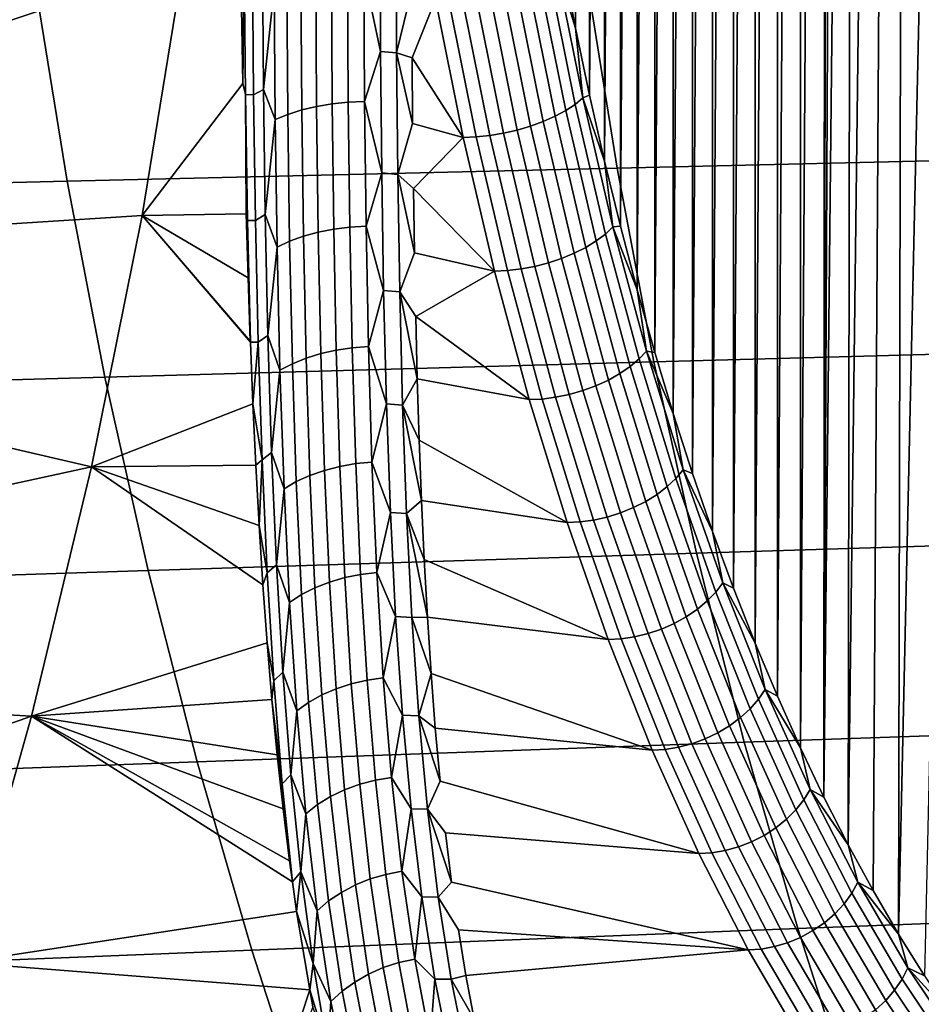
# Model space of a CAD drawing. Header units: metres. Extents: x -240 to 45, y -77 to 27.
# Tile 331 of 656: x -194.75 to -192, y -6.12 to -3.12. Entities that reach past the tile are written whole.
import ezdxf

# ---------------------------------------------------------------- set-up
doc = ezdxf.new("R2010")
doc.units = ezdxf.units.M
doc.layers.add('solid_102011X2', color=7, linetype='CONTINUOUS')

msp = doc.modelspace()

# ---------------------------------------------------------------- linework, layer by layer
at = {"layer": 'solid_102011X2'}
for points in [[(-192.37088, 5.337353, 275.734863), (-192.298874, 5.488204, 275.894196), (-192.370758, -5.337628, 275.735168)], [(-192.294632, -0.000008, 275.903595), (-192.298767, -5.488445, 275.89447), (-192.370758, -5.337628, 275.735168), (-192.298874, 5.488204, 275.894196)], [(-192.440857, 5.180866, 275.580017), (-192.37088, 5.337353, 275.734863), (-192.440735, -5.181175, 275.580322)], [(-192.37088, 5.337353, 275.734863), (-192.370758, -5.337628, 275.735168), (-192.440735, -5.181175, 275.580322)], [(-192.508774, 5.018864, 275.429749), (-192.440857, 5.180866, 275.580017), (-192.508636, -5.019208, 275.430054)], [(-192.440857, 5.180866, 275.580017), (-192.440735, -5.181175, 275.580322), (-192.508636, -5.019208, 275.430054)], [(-192.574524, 4.851521, 275.284241), (-192.508774, 5.018864, 275.429749), (-192.574371, -4.851901, 275.284546)], [(-192.508774, 5.018864, 275.429749), (-192.508636, -5.019208, 275.430054), (-192.574371, -4.851901, 275.284546)], [(-192.638016, 4.679095, 275.143738), (-192.574524, 4.851521, 275.284241), (-192.637863, -4.679513, 275.144073)], [(-192.574524, 4.851521, 275.284241), (-192.574371, -4.851901, 275.284546), (-192.637863, -4.679513, 275.144073)], [(-192.699188, 4.501746, 275.008362), (-192.638016, 4.679095, 275.143738), (-192.699036, -4.5022, 275.008698)], [(-192.638016, 4.679095, 275.143738), (-192.637863, -4.679513, 275.144073), (-192.699036, -4.5022, 275.008698)], [(-192.757919, 4.319841, 274.878418), (-192.699188, 4.501746, 275.008362), (-192.757767, -4.320332, 274.878754)], [(-192.699188, 4.501746, 275.008362), (-192.699036, -4.5022, 275.008698), (-192.757767, -4.320332, 274.878754)], [(-192.814163, 4.133481, 274.753937), (-192.757919, 4.319841, 274.878418), (-192.814011, -4.134007, 274.754272)], [(-192.757919, 4.319841, 274.878418), (-192.757767, -4.320332, 274.878754), (-192.814011, -4.134007, 274.754272)], [(-192.867828, 3.943122, 274.635162), (-192.814163, 4.133481, 274.753937), (-192.867676, -3.943683, 274.635498)], [(-192.814163, 4.133481, 274.753937), (-192.814011, -4.134007, 274.754272), (-192.867676, -3.943683, 274.635498)], [(-192.918884, 3.748831, 274.522186), (-192.867828, 3.943122, 274.635162), (-192.918747, -3.749424, 274.522522)], [(-192.867828, 3.943122, 274.635162), (-192.867676, -3.943683, 274.635498), (-192.918747, -3.749424, 274.522522)], [(-192.967239, 3.551112, 274.415192), (-192.918884, 3.748831, 274.522186), (-192.967087, -3.551737, 274.415527)], [(-192.918884, 3.748831, 274.522186), (-192.918747, -3.749424, 274.522522), (-192.967087, -3.551737, 274.415527)], [(-193.012863, 3.350034, 274.314209), (-192.967239, 3.551112, 274.415192), (-193.012726, -3.350688, 274.314545)], [(-192.967239, 3.551112, 274.415192), (-192.967087, -3.551737, 274.415527), (-193.012726, -3.350688, 274.314545)], [(-193.05571, 3.146098, 274.219421), (-193.012863, 3.350034, 274.314209), (-193.055573, -3.146778, 274.219727)], [(-193.012863, 3.350034, 274.314209), (-193.012726, -3.350688, 274.314545), (-193.055573, -3.146778, 274.219727)], [(-193.05571, 3.146098, 274.219421), (-193.055573, -3.146778, 274.219727), (-193.095596, -2.94012, 274.131134)], [(-192.294632, -0.000008, 275.903595), (-192.289841, -0.326325, 275.914215), (-192.298767, -5.488445, 275.89447)], [(-192.289841, -0.326325, 275.914215), (-192.275452, -0.65098, 275.946045), (-192.298767, -5.488445, 275.89447)], [(-192.275452, -0.65098, 275.946045), (-192.251572, -0.972317, 275.998901), (-192.298767, -5.488445, 275.89447)], [(-192.218307, -1.288698, 276.07251), (-192.224854, -5.633451, 276.058014), (-192.298767, -5.488445, 275.89447), (-192.251572, -0.972317, 275.998901)], [(-192.218307, -1.288698, 276.07251), (-192.175827, -1.598508, 276.166504), (-192.224854, -5.633451, 276.058014)], [(-192.124344, -1.900168, 276.280426), (-192.149048, -5.772599, 276.225769), (-192.224854, -5.633451, 276.058014), (-192.175827, -1.598508, 276.166504)], [(-192.064133, -2.192138, 276.413666), (-192.071457, -5.905685, 276.397461), (-192.149048, -5.772599, 276.225769), (-192.124344, -1.900168, 276.280426)], [(-192.064133, -2.192138, 276.413666), (-191.995499, -2.47293, 276.565552), (-192.071457, -5.905685, 276.397461)], [(-191.918777, -2.741112, 276.735321), (-191.992111, -6.032682, 276.573029), (-192.071457, -5.905685, 276.397461), (-191.995499, -2.47293, 276.565552)], [(-194.250214, -2.944226, 273.30246), (-195.345871, -3.313567, 270.590637), (-195.27536, -2.841726, 270.569916)], [(-193.700363, -2.977185, 274.029419), (-193.651077, -2.835685, 273.959717), (-193.649414, -3.216944, 274.144714)], [(-193.651077, -2.835685, 273.959717), (-193.602234, -2.840148, 273.950623), (-193.600479, -3.221458, 274.1362), (-193.649414, -3.216944, 274.144714)], [(-193.600479, -3.221458, 274.1362), (-193.602234, -2.840148, 273.950623), (-193.554855, -3.034069, 274.024109)], [(-194.375595, -3.71646, 273.350616), (-194.250214, -2.944226, 273.30246), (-194.075958, -2.911242, 273.731964), (-194.068893, -3.315226, 273.929504)], [(-194.065063, -2.955024, 273.775879), (-194.068893, -3.315226, 273.929504), (-194.075958, -2.911242, 273.731964)], [(-194.250214, -2.944226, 273.30246), (-194.375595, -3.71646, 273.350616), (-195.4272, -3.784038, 270.614532), (-195.345871, -3.313567, 270.590637)], [(-194.065063, -2.955024, 273.775879), (-194.061066, -3.34873, 273.964386), (-194.068893, -3.315226, 273.929504)], [(-194.036163, -3.349444, 274.01355), (-194.061066, -3.34873, 273.964386), (-194.065063, -2.955024, 273.775879), (-194.039841, -2.956018, 273.823517)], [(-194.006302, -3.333308, 274.050201), (-194.036163, -3.349444, 274.01355), (-194.039841, -2.956018, 273.823517), (-194.009583, -2.941899, 273.860657)], [(-193.974075, -3.024376, 273.937653), (-194.006302, -3.333308, 274.050201), (-194.009583, -2.941899, 273.860657)], [(-193.057159, -3.378464, 274.245758), (-193.139328, -2.970037, 274.063934), (-193.115311, -2.95285, 274.094971), (-193.0336, -3.358913, 274.275757)], [(-193.115311, -2.95285, 274.094971), (-193.095596, -2.94012, 274.131134), (-193.055573, -3.146778, 274.219727)], [(-193.0336, -3.358913, 274.275757), (-193.115311, -2.95285, 274.094971), (-193.055573, -3.146778, 274.219727)], [(-191.326004, -2.945004, 335.1474), (-193.023926, -2.977845, 333.596619), (-192.928894, -3.572919, 333.509033), (-191.23317, -3.533524, 335.059814)], [(-193.023926, -2.977845, 333.596619), (-194.701477, -3.01106, 332.034088), (-194.604263, -3.612763, 331.946472), (-192.928894, -3.572919, 333.509033)], [(-193.846985, -2.989777, 274.006989), (-193.844345, -3.384657, 274.207489), (-193.889603, -3.395437, 274.189484), (-193.892471, -2.999044, 273.988739)], [(-193.799301, -2.982982, 274.019989), (-193.796844, -3.376635, 274.220398), (-193.844345, -3.384657, 274.207489), (-193.846985, -2.989777, 274.006989)], [(-193.750183, -2.978763, 274.027496), (-193.747803, -3.371497, 274.227997), (-193.796844, -3.376635, 274.220398), (-193.799301, -2.982982, 274.019989)], [(-193.747803, -3.371497, 274.227997), (-193.750183, -2.978763, 274.027496), (-193.700363, -2.977185, 274.029419), (-193.698029, -3.369322, 274.230164)], [(-193.698029, -3.369322, 274.230164), (-193.700363, -2.977185, 274.029419), (-193.649414, -3.216944, 274.144714)], [(-193.117844, -3.414766, 274.197754), (-193.200897, -3.00195, 274.013947), (-193.168045, -2.986515, 274.036743), (-193.085419, -3.397208, 274.219574)], [(-193.085419, -3.397208, 274.219574), (-193.168045, -2.986515, 274.036743), (-193.139328, -2.970037, 274.063934), (-193.057159, -3.378464, 274.245758)], [(-194.701477, -3.01106, 332.034088), (-196.358459, -3.044677, 330.462189), (-196.259109, -3.653089, 330.374542), (-194.604263, -3.612763, 331.946472)], [(-193.974075, -3.024376, 273.937653), (-193.970566, -3.424564, 274.139404), (-194.006302, -3.333308, 274.050201)], [(-193.935059, -3.010637, 273.965515), (-193.931885, -3.408809, 274.166687), (-193.970566, -3.424564, 274.139404), (-193.974075, -3.024376, 273.937653)], [(-193.892471, -2.999044, 273.988739), (-193.889603, -3.395437, 274.189484), (-193.931885, -3.408809, 274.166687), (-193.935059, -3.010637, 273.965515)], [(-193.233002, -3.456894, 274.162231), (-193.317093, -3.038984, 273.976196), (-193.276184, -3.028454, 273.983368), (-193.192398, -3.444916, 274.168793)], [(-193.192398, -3.444916, 274.168793), (-193.276184, -3.028454, 273.983368), (-193.237183, -3.016025, 273.996033), (-193.153732, -3.430777, 274.180695)], [(-193.153732, -3.430777, 274.180695), (-193.237183, -3.016025, 273.996033), (-193.200897, -3.00195, 274.013947), (-193.117844, -3.414766, 274.197754)], [(-193.600479, -3.221458, 274.1362), (-193.554855, -3.034069, 274.024109), (-193.482529, -3.05848, 274.003418), (-193.55365, -3.23617, 274.126465)], [(-193.55365, -3.23617, 274.126465), (-193.482529, -3.05848, 274.003418), (-193.397903, -3.479069, 274.190674)], [(-193.442841, -3.057247, 273.988495), (-193.358261, -3.477668, 274.175659), (-193.397903, -3.479069, 274.190674), (-193.482529, -3.05848, 274.003418)], [(-193.358261, -3.477668, 274.175659), (-193.442841, -3.057247, 273.988495), (-193.401276, -3.053529, 273.97876), (-193.316788, -3.473439, 274.16571)], [(-193.316788, -3.473439, 274.16571), (-193.401276, -3.053529, 273.97876), (-193.35907, -3.0474, 273.97464), (-193.274765, -3.466466, 274.161224)], [(-193.274765, -3.466466, 274.161224), (-193.35907, -3.0474, 273.97464), (-193.317093, -3.038984, 273.976196), (-193.233002, -3.456894, 274.162231)], [(-193.0336, -3.358913, 274.275757), (-193.055573, -3.146778, 274.219727), (-193.012726, -3.350688, 274.314545)], [(-193.698029, -3.369322, 274.230164), (-193.649414, -3.216944, 274.144714), (-193.645996, -3.587113, 274.351379)], [(-193.649414, -3.216944, 274.144714), (-193.600479, -3.221458, 274.1362), (-193.596954, -3.591543, 274.343414), (-193.645996, -3.587113, 274.351379)], [(-193.600479, -3.221458, 274.1362), (-193.55365, -3.23617, 274.126465), (-193.551895, -3.436495, 274.235779)], [(-193.596954, -3.591543, 274.343414), (-193.600479, -3.221458, 274.1362), (-193.551895, -3.436495, 274.235779)], [(-193.551895, -3.436495, 274.235779), (-193.55365, -3.23617, 274.126465), (-193.397903, -3.479069, 274.190674)], [(-194.061066, -3.34873, 273.964386), (-194.059235, -3.71191, 274.153839), (-194.375595, -3.71646, 273.350616), (-194.068893, -3.315226, 273.929504)], [(-194.061066, -3.34873, 273.964386), (-194.054962, -3.731746, 274.175079), (-194.059235, -3.71191, 274.153839)], [(-194.03038, -3.732035, 274.225891), (-194.054962, -3.731746, 274.175079), (-194.061066, -3.34873, 273.964386), (-194.036163, -3.349444, 274.01355)], [(-194.000961, -3.713889, 274.261993), (-194.03038, -3.732035, 274.225891), (-194.036163, -3.349444, 274.01355), (-194.006302, -3.333308, 274.050201)], [(-193.970566, -3.424564, 274.139404), (-194.000961, -3.713889, 274.261993), (-194.006302, -3.333308, 274.050201)], [(-193.0336, -3.358913, 274.275757), (-193.012726, -3.350688, 274.314545), (-192.967087, -3.551737, 274.415527)], [(-193.844345, -3.384657, 274.207489), (-193.839493, -3.767547, 274.431091), (-193.884476, -3.779895, 274.413452), (-193.889603, -3.395437, 274.189484)], [(-193.796844, -3.376635, 274.220398), (-193.792175, -3.758224, 274.443848), (-193.839493, -3.767547, 274.431091), (-193.844345, -3.384657, 274.207489)], [(-193.747803, -3.371497, 274.227997), (-193.743271, -3.752071, 274.451477), (-193.792175, -3.758224, 274.443848), (-193.796844, -3.376635, 274.220398)], [(-193.743271, -3.752071, 274.451477), (-193.747803, -3.371497, 274.227997), (-193.698029, -3.369322, 274.230164), (-193.693542, -3.749183, 274.453888)], [(-193.693542, -3.749183, 274.453888), (-193.698029, -3.369322, 274.230164), (-193.645996, -3.587113, 274.351379)], [(-192.99234, -3.79449, 274.425568), (-193.085419, -3.397208, 274.219574), (-193.057159, -3.378464, 274.245758), (-192.964584, -3.773553, 274.450623)], [(-192.964584, -3.773553, 274.450623), (-193.057159, -3.378464, 274.245758), (-193.0336, -3.358913, 274.275757), (-192.941574, -3.751716, 274.479431)], [(-192.941574, -3.751716, 274.479431), (-193.0336, -3.358913, 274.275757), (-192.967087, -3.551737, 274.415527)], [(-193.931885, -3.408809, 274.166687), (-193.926437, -3.795076, 274.391174), (-193.964722, -3.812853, 274.364594), (-193.970566, -3.424564, 274.139404)], [(-193.889603, -3.395437, 274.189484), (-193.884476, -3.779895, 274.413452), (-193.926437, -3.795076, 274.391174), (-193.931885, -3.408809, 274.166687)], [(-193.059738, -3.831985, 274.388733), (-193.153732, -3.430777, 274.180695), (-193.117844, -3.414766, 274.197754), (-193.024277, -3.814101, 274.404816)], [(-193.024277, -3.814101, 274.404816), (-193.117844, -3.414766, 274.197754), (-193.085419, -3.397208, 274.219574), (-192.99234, -3.79449, 274.425568)], [(-193.970566, -3.424564, 274.139404), (-193.964722, -3.812853, 274.364594), (-194.000961, -3.713889, 274.261993)], [(-193.596954, -3.591543, 274.343414), (-193.551895, -3.436495, 274.235779), (-193.397903, -3.479069, 274.190674), (-193.549545, -3.634783, 274.352051)], [(-193.13829, -3.861156, 274.371857), (-193.233002, -3.456894, 274.162231), (-193.192398, -3.444916, 274.168793), (-193.097992, -3.847777, 274.377655)], [(-193.097992, -3.847777, 274.377655), (-193.192398, -3.444916, 274.168793), (-193.153732, -3.430777, 274.180695), (-193.059738, -3.831985, 274.388733)], [(-193.358261, -3.477668, 274.175659), (-193.26297, -3.88436, 274.386536), (-193.302582, -3.885924, 274.401642), (-193.397903, -3.479069, 274.190674)], [(-193.26297, -3.88436, 274.386536), (-193.358261, -3.477668, 274.175659), (-193.316788, -3.473439, 274.16571), (-193.221619, -3.879636, 274.376343)], [(-193.221619, -3.879636, 274.376343), (-193.316788, -3.473439, 274.16571), (-193.274765, -3.466466, 274.161224), (-193.179779, -3.871848, 274.371399)], [(-193.179779, -3.871848, 274.371399), (-193.274765, -3.466466, 274.161224), (-193.233002, -3.456894, 274.162231), (-193.13829, -3.861156, 274.371857)], [(-193.549545, -3.634783, 274.352051), (-193.397903, -3.479069, 274.190674), (-193.302582, -3.885924, 274.401642)], [(-191.23317, -3.533524, 335.059814), (-192.928894, -3.572919, 333.509033), (-192.816666, -4.162456, 333.40564), (-191.123535, -4.116572, 334.95636)], [(-192.941574, -3.751716, 274.479431), (-192.967087, -3.551737, 274.415527), (-192.918747, -3.749424, 274.522522)], [(-192.928894, -3.572919, 333.509033), (-194.604263, -3.612763, 331.946472), (-194.489471, -4.208862, 331.843048), (-192.816666, -4.162456, 333.40564)], [(-193.693542, -3.749183, 274.453888), (-193.645996, -3.587113, 274.351379), (-193.640274, -3.945224, 274.578613)], [(-193.645996, -3.587113, 274.351379), (-193.596954, -3.591543, 274.343414), (-193.591125, -3.949434, 274.571228), (-193.640274, -3.945224, 274.578613)], [(-193.596954, -3.591543, 274.343414), (-193.549545, -3.634783, 274.352051), (-193.546432, -3.830687, 274.475128)], [(-193.591125, -3.949434, 274.571228), (-193.596954, -3.591543, 274.343414), (-193.546432, -3.830687, 274.475128)], [(-194.604263, -3.612763, 331.946472), (-196.259109, -3.653089, 330.374542), (-196.141785, -4.255831, 330.271027), (-194.489471, -4.208862, 331.843048)], [(-193.546432, -3.830687, 274.475128), (-193.549545, -3.634783, 274.352051), (-193.302582, -3.885924, 274.401642)], [(-194.52977, -4.482469, 273.409393), (-195.519318, -4.252837, 270.641541), (-195.4272, -3.784038, 270.614532), (-194.375595, -3.71646, 273.350616)], [(-194.52977, -4.482469, 273.409393), (-194.375595, -3.71646, 273.350616), (-194.046188, -4.103075, 274.406982), (-194.038406, -4.290046, 274.5401)], [(-194.375595, -3.71646, 273.350616), (-194.059235, -3.71191, 274.153839), (-194.053223, -3.907088, 274.276001)], [(-194.375595, -3.71646, 273.350616), (-194.04631, -4.099858, 274.404755), (-194.046188, -4.103075, 274.406982)], [(-194.375595, -3.71646, 273.350616), (-194.053223, -3.907088, 274.276001), (-194.04631, -4.099858, 274.404755)], [(-194.054962, -3.731746, 274.175079), (-194.053223, -3.907088, 274.276001), (-194.059235, -3.71191, 274.153839)], [(-193.992981, -4.082637, 274.495056), (-194.021927, -4.102784, 274.459595), (-194.03038, -3.732035, 274.225891), (-194.000961, -3.713889, 274.261993)], [(-193.964722, -3.812853, 274.364594), (-193.992981, -4.082637, 274.495056), (-194.000961, -3.713889, 274.261993)], [(-194.054962, -3.731746, 274.175079), (-194.046188, -4.103075, 274.406982), (-194.053223, -3.907088, 274.276001)], [(-194.021927, -4.102784, 274.459595), (-194.046188, -4.103075, 274.406982), (-194.054962, -3.731746, 274.175079), (-194.03038, -3.732035, 274.225891)], [(-193.839493, -3.767547, 274.431091), (-193.831802, -4.13735, 274.676727), (-193.87648, -4.151314, 274.659515), (-193.884476, -3.779895, 274.413452)], [(-193.792175, -3.758224, 274.443848), (-193.784714, -4.126654, 274.689209), (-193.831802, -4.13735, 274.676727), (-193.839493, -3.767547, 274.431091)], [(-193.743271, -3.752071, 274.451477), (-193.735947, -4.119393, 274.696808), (-193.784714, -4.126654, 274.689209), (-193.792175, -3.758224, 274.443848)], [(-193.735947, -4.119393, 274.696808), (-193.743271, -3.752071, 274.451477), (-193.693542, -3.749183, 274.453888), (-193.686279, -4.115678, 274.699371)], [(-193.686279, -4.115678, 274.699371), (-193.693542, -3.749183, 274.453888), (-193.640274, -3.945224, 274.578613)], [(-192.88916, -4.176791, 274.6539), (-192.99234, -3.79449, 274.425568), (-192.964584, -3.773553, 274.450623), (-192.861969, -4.153744, 274.677673)], [(-192.861969, -4.153744, 274.677673), (-192.964584, -3.773553, 274.450623), (-192.941574, -3.751716, 274.479431), (-192.839554, -4.129707, 274.70517)], [(-192.941574, -3.751716, 274.479431), (-192.918747, -3.749424, 274.522522), (-192.867676, -3.943683, 274.635498)], [(-192.839554, -4.129707, 274.70517), (-192.941574, -3.751716, 274.479431), (-192.867676, -3.943683, 274.635498)], [(-193.926437, -3.795076, 274.391174), (-193.918076, -4.168329, 274.637878), (-193.955917, -4.18813, 274.612122), (-193.964722, -3.812853, 274.364594)], [(-193.884476, -3.779895, 274.413452), (-193.87648, -4.151314, 274.659515), (-193.918076, -4.168329, 274.637878), (-193.926437, -3.795076, 274.391174)], [(-192.920563, -4.198378, 274.634308), (-193.024277, -3.814101, 274.404816), (-192.99234, -3.79449, 274.425568), (-192.88916, -4.176791, 274.6539)], [(-193.964722, -3.812853, 274.364594), (-193.955917, -4.18813, 274.612122), (-193.992981, -4.082637, 274.495056)], [(-193.591125, -3.949434, 274.571228), (-193.546432, -3.830687, 274.475128), (-193.302582, -3.885924, 274.401642), (-193.542542, -4.02396, 274.60498)], [(-192.993362, -4.235447, 274.609192), (-193.097992, -3.847777, 274.377655), (-193.059738, -3.831985, 274.388733), (-192.955536, -4.218063, 274.619293)], [(-192.955536, -4.218063, 274.619293), (-193.059738, -3.831985, 274.388733), (-193.024277, -3.814101, 274.404816), (-192.920563, -4.198378, 274.634308)], [(-193.074493, -4.261944, 274.604401), (-193.179779, -3.871848, 274.371399), (-193.13829, -3.861156, 274.371857), (-193.033295, -4.250174, 274.604187)], [(-193.033295, -4.250174, 274.604187), (-193.13829, -3.861156, 274.371857), (-193.097992, -3.847777, 274.377655), (-192.993362, -4.235447, 274.609192)], [(-193.542542, -4.02396, 274.60498), (-193.302582, -3.885924, 274.401642), (-193.196915, -4.277438, 274.635468)], [(-193.26297, -3.88436, 274.386536), (-193.157349, -4.275716, 274.62027), (-193.196915, -4.277438, 274.635468), (-193.302582, -3.885924, 274.401642)], [(-193.157349, -4.275716, 274.62027), (-193.26297, -3.88436, 274.386536), (-193.221619, -3.879636, 274.376343), (-193.116119, -4.270516, 274.609772)], [(-193.116119, -4.270516, 274.609772), (-193.221619, -3.879636, 274.376343), (-193.179779, -3.871848, 274.371399), (-193.074493, -4.261944, 274.604401)], [(-194.053223, -3.907088, 274.276001), (-194.046188, -4.103075, 274.406982), (-194.04631, -4.099858, 274.404755)], [(-193.686279, -4.115678, 274.699371), (-193.640274, -3.945224, 274.578613), (-193.631683, -4.290304, 274.825378)], [(-193.640274, -3.945224, 274.578613), (-193.591125, -3.949434, 274.571228), (-193.582428, -4.294159, 274.818481), (-193.631683, -4.290304, 274.825378)], [(-193.591125, -3.949434, 274.571228), (-193.542542, -4.02396, 274.60498), (-193.537689, -4.214255, 274.741364)], [(-193.582428, -4.294159, 274.818481), (-193.591125, -3.949434, 274.571228), (-193.537689, -4.214255, 274.741364)], [(-192.839554, -4.129707, 274.70517), (-192.867676, -3.943683, 274.635498), (-192.814011, -4.134007, 274.754272)], [(-193.537689, -4.214255, 274.741364), (-193.542542, -4.02396, 274.60498), (-193.196915, -4.277438, 274.635468)], [(-194.021927, -4.102784, 274.459595), (-194.038406, -4.290046, 274.5401), (-194.046188, -4.103075, 274.406982)], [(-194.021927, -4.102784, 274.459595), (-194.010254, -4.460666, 274.713654), (-194.038406, -4.290046, 274.5401)], [(-193.981827, -4.438531, 274.748383), (-194.010254, -4.460666, 274.713654), (-194.021927, -4.102784, 274.459595), (-193.992981, -4.082637, 274.495056)], [(-193.955917, -4.18813, 274.612122), (-193.981827, -4.438531, 274.748383), (-193.992981, -4.082637, 274.495056)], [(-193.831802, -4.13735, 274.676727), (-193.820633, -4.492962, 274.943237), (-193.864975, -4.508585, 274.926605), (-193.87648, -4.151314, 274.659515)], [(-193.784714, -4.126654, 274.689209), (-193.773804, -4.480828, 274.955383), (-193.820633, -4.492962, 274.943237), (-193.831802, -4.13735, 274.676727)], [(-193.735947, -4.119393, 274.696808), (-193.725204, -4.472371, 274.962799), (-193.773804, -4.480828, 274.955383), (-193.784714, -4.126654, 274.689209)], [(-193.725204, -4.472371, 274.962799), (-193.735947, -4.119393, 274.696808), (-193.686279, -4.115678, 274.699371), (-193.675613, -4.467722, 274.965424)], [(-193.675613, -4.467722, 274.965424), (-193.686279, -4.115678, 274.699371), (-193.631683, -4.290304, 274.825378)], [(-192.749725, -4.517536, 274.926056), (-192.861969, -4.153744, 274.677673), (-192.839554, -4.129707, 274.70517), (-192.727966, -4.491394, 274.952087)], [(-192.839554, -4.129707, 274.70517), (-192.814011, -4.134007, 274.754272), (-192.757767, -4.320332, 274.878754)], [(-192.727966, -4.491394, 274.952087), (-192.839554, -4.129707, 274.70517), (-192.757767, -4.320332, 274.878754)], [(-191.123535, -4.116572, 334.95636), (-192.816666, -4.162456, 333.40564), (-192.687424, -4.745548, 333.28653), (-190.997284, -4.693252, 334.83725)], [(-192.816666, -4.162456, 333.40564), (-194.489471, -4.208862, 331.843048), (-194.357285, -4.798439, 331.723938), (-192.687424, -4.745548, 333.28653)], [(-193.87648, -4.151314, 274.659515), (-193.864975, -4.508585, 274.926605), (-193.906158, -4.527452, 274.905701), (-193.918076, -4.168329, 274.637878)], [(-192.776291, -4.542602, 274.903656), (-192.88916, -4.176791, 274.6539), (-192.861969, -4.153744, 274.677673), (-192.749725, -4.517536, 274.926056)], [(-193.955917, -4.18813, 274.612122), (-193.943512, -4.549272, 274.880859), (-193.981827, -4.438531, 274.748383)], [(-193.918076, -4.168329, 274.637878), (-193.906158, -4.527452, 274.905701), (-193.943512, -4.549272, 274.880859), (-193.955917, -4.18813, 274.612122)], [(-192.807114, -4.56608, 274.885345), (-192.920563, -4.198378, 274.634308), (-192.88916, -4.176791, 274.6539), (-192.776291, -4.542602, 274.903656)], [(-194.489471, -4.208862, 331.843048), (-196.141785, -4.255831, 330.271027), (-196.006668, -4.851972, 330.151825), (-194.357285, -4.798439, 331.723938)], [(-193.582428, -4.294159, 274.818481), (-193.537689, -4.214255, 274.741364), (-193.53186, -4.401335, 274.884247)], [(-193.537689, -4.214255, 274.741364), (-193.196915, -4.277438, 274.635468), (-193.081329, -4.652064, 274.891235), (-193.53186, -4.401335, 274.884247)], [(-192.878922, -4.606396, 274.862457), (-192.993362, -4.235447, 274.609192), (-192.955536, -4.218063, 274.619293), (-192.841553, -4.58749, 274.871521)], [(-192.841553, -4.58749, 274.871521), (-192.955536, -4.218063, 274.619293), (-192.920563, -4.198378, 274.634308), (-192.807114, -4.56608, 274.885345)], [(-194.52977, -4.482469, 273.409393), (-195.622177, -4.719659, 270.671661), (-195.519318, -4.252837, 270.641541)], [(-192.959335, -4.635213, 274.859222), (-193.074493, -4.261944, 274.604401), (-193.033295, -4.250174, 274.604187), (-192.918457, -4.622413, 274.858337)], [(-192.918457, -4.622413, 274.858337), (-193.033295, -4.250174, 274.604187), (-192.993362, -4.235447, 274.609192), (-192.878922, -4.606396, 274.862457)], [(-193.157349, -4.275716, 274.62027), (-193.041809, -4.650192, 274.875946), (-193.081329, -4.652064, 274.891235), (-193.196915, -4.277438, 274.635468)], [(-193.041809, -4.650192, 274.875946), (-193.157349, -4.275716, 274.62027), (-193.116119, -4.270516, 274.609772), (-193.000732, -4.644537, 274.865143)], [(-193.000732, -4.644537, 274.865143), (-193.116119, -4.270516, 274.609772), (-193.074493, -4.261944, 274.604401), (-192.959335, -4.635213, 274.859222)], [(-194.52977, -4.482469, 273.409393), (-194.038406, -4.290046, 274.5401), (-194.029404, -4.477307, 274.681824)], [(-194.010254, -4.460666, 274.713654), (-194.029404, -4.477307, 274.681824), (-194.038406, -4.290046, 274.5401)], [(-193.675613, -4.467722, 274.965424), (-193.631683, -4.290304, 274.825378), (-193.619644, -4.62144, 275.090607)], [(-193.631683, -4.290304, 274.825378), (-193.582428, -4.294159, 274.818481), (-193.570312, -4.624812, 275.084137), (-193.619644, -4.62144, 275.090607)], [(-193.582428, -4.294159, 274.818481), (-193.53186, -4.401335, 274.884247), (-193.524826, -4.584888, 275.033386)], [(-193.570312, -4.624812, 275.084137), (-193.582428, -4.294159, 274.818481), (-193.524826, -4.584888, 275.033386)], [(-192.727966, -4.491394, 274.952087), (-192.757767, -4.320332, 274.878754), (-192.699036, -4.5022, 275.008698)], [(-193.524826, -4.584888, 275.033386), (-193.53186, -4.401335, 274.884247), (-193.081329, -4.652064, 274.891235)], [(-194.010254, -4.460666, 274.713654), (-194.019196, -4.661347, 274.829834), (-194.029404, -4.477307, 274.681824)], [(-194.010254, -4.460666, 274.713654), (-193.99472, -4.804724, 274.987091), (-194.019196, -4.661347, 274.829834)], [(-193.966843, -4.780619, 275.020996), (-193.99472, -4.804724, 274.987091), (-194.010254, -4.460666, 274.713654), (-193.981827, -4.438531, 274.748383)], [(-193.943512, -4.549272, 274.880859), (-193.966843, -4.780619, 275.020996), (-193.981827, -4.438531, 274.748383)], [(-193.710342, -4.810078, 275.248322), (-193.725204, -4.472371, 274.962799), (-193.675613, -4.467722, 274.965424), (-193.660858, -4.804395, 275.250916)], [(-193.660858, -4.804395, 275.250916), (-193.675613, -4.467722, 274.965424), (-193.619644, -4.62144, 275.090607)], [(-194.52977, -4.482469, 273.409393), (-194.712509, -5.241259, 273.478577), (-195.735718, -5.184149, 270.704865), (-195.622177, -4.719659, 270.671661)], [(-194.712509, -5.241259, 273.478577), (-194.52977, -4.482469, 273.409393), (-194.007675, -4.841877, 274.983887), (-193.994751, -5.018616, 275.14386)], [(-194.52977, -4.482469, 273.409393), (-194.029404, -4.477307, 274.681824), (-194.019196, -4.661347, 274.829834)], [(-194.52977, -4.482469, 273.409393), (-194.019196, -4.661347, 274.829834), (-194.007675, -4.841877, 274.983887)], [(-193.820633, -4.492962, 274.943237), (-193.805283, -4.83344, 275.229492), (-193.849243, -4.850755, 275.213531), (-193.864975, -4.508585, 274.926605)], [(-193.773804, -4.480828, 274.955383), (-193.758743, -4.819811, 275.24115), (-193.805283, -4.83344, 275.229492), (-193.820633, -4.492962, 274.943237)], [(-193.725204, -4.472371, 274.962799), (-193.710342, -4.810078, 275.248322), (-193.758743, -4.819811, 275.24115), (-193.773804, -4.480828, 274.955383)], [(-192.628311, -4.863494, 275.194763), (-192.749725, -4.517536, 274.926056), (-192.727966, -4.491394, 274.952087), (-192.607239, -4.835349, 275.219238)], [(-192.727966, -4.491394, 274.952087), (-192.699036, -4.5022, 275.008698), (-192.637863, -4.679513, 275.144073)], [(-192.607239, -4.835349, 275.219238), (-192.727966, -4.491394, 274.952087), (-192.637863, -4.679513, 275.144073)], [(-193.906158, -4.527452, 274.905701), (-193.889969, -4.871485, 275.193512), (-193.926788, -4.895309, 275.169739), (-193.943512, -4.549272, 274.880859)], [(-193.864975, -4.508585, 274.926605), (-193.849243, -4.850755, 275.213531), (-193.889969, -4.871485, 275.193512), (-193.906158, -4.527452, 274.905701)], [(-192.65419, -4.890479, 275.173828), (-192.776291, -4.542602, 274.903656), (-192.749725, -4.517536, 274.926056), (-192.628311, -4.863494, 275.194763)], [(-193.943512, -4.549272, 274.880859), (-193.926788, -4.895309, 275.169739), (-193.966843, -4.780619, 275.020996)], [(-192.684387, -4.915755, 275.156921), (-192.807114, -4.56608, 274.885345), (-192.776291, -4.542602, 274.903656), (-192.65419, -4.890479, 275.173828)], [(-193.570312, -4.624812, 275.084137), (-193.524826, -4.584888, 275.033386), (-193.516571, -4.764679, 275.18869)], [(-193.524826, -4.584888, 275.033386), (-193.081329, -4.652064, 274.891235), (-192.956284, -5.008325, 275.167938), (-193.516571, -4.764679, 275.18869)], [(-192.755112, -4.959159, 275.136444), (-192.878922, -4.606396, 274.862457), (-192.841553, -4.58749, 274.871521), (-192.718246, -4.938805, 275.144379)], [(-192.718246, -4.938805, 275.144379), (-192.841553, -4.58749, 274.871521), (-192.807114, -4.56608, 274.885345), (-192.684387, -4.915755, 275.156921)], [(-192.794205, -4.976403, 275.13327), (-192.918457, -4.622413, 274.858337), (-192.878922, -4.606396, 274.862457), (-192.755112, -4.959159, 275.136444)], [(-193.660858, -4.804395, 275.250916), (-193.619644, -4.62144, 275.090607), (-193.603531, -4.937903, 275.373138)], [(-193.619644, -4.62144, 275.090607), (-193.570312, -4.624812, 275.084137), (-193.554108, -4.94067, 275.367035), (-193.603531, -4.937903, 275.373138)], [(-193.570312, -4.624812, 275.084137), (-193.516571, -4.764679, 275.18869), (-193.506851, -4.940381, 275.349854)], [(-193.554108, -4.94067, 275.367035), (-193.570312, -4.624812, 275.084137), (-193.506851, -4.940381, 275.349854)], [(-192.916809, -5.00631, 275.152527), (-193.041809, -4.650192, 274.875946), (-193.000732, -4.644537, 274.865143), (-192.875885, -5.000221, 275.141388)], [(-192.875885, -5.000221, 275.141388), (-193.000732, -4.644537, 274.865143), (-192.959335, -4.635213, 274.859222), (-192.834747, -4.990184, 275.134918)], [(-192.834747, -4.990184, 275.134918), (-192.959335, -4.635213, 274.859222), (-192.918457, -4.622413, 274.858337), (-192.794205, -4.976403, 275.13327)], [(-193.99472, -4.804724, 274.987091), (-194.007675, -4.841877, 274.983887), (-194.019196, -4.661347, 274.829834)], [(-193.041809, -4.650192, 274.875946), (-192.916809, -5.00631, 275.152527), (-192.956284, -5.008325, 275.167938), (-193.081329, -4.652064, 274.891235)], [(-190.997284, -4.693252, 334.83725), (-192.687424, -4.745548, 333.28653), (-192.541397, -5.32129, 333.151947), (-190.85463, -5.262669, 334.702637)], [(-192.607239, -4.835349, 275.219238), (-192.637863, -4.679513, 275.144073), (-192.574371, -4.851901, 275.284546)], [(-192.687424, -4.745548, 333.28653), (-194.357285, -4.798439, 331.723938), (-194.207901, -5.380579, 331.589325), (-192.541397, -5.32129, 333.151947)], [(-193.506851, -4.940381, 275.349854), (-193.516571, -4.764679, 275.18869), (-192.956284, -5.008325, 275.167938)], [(-193.947372, -5.108111, 275.311859), (-193.97467, -5.134161, 275.27887), (-193.99472, -4.804724, 274.987091), (-193.966843, -4.780619, 275.020996)], [(-193.926788, -4.895309, 275.169739), (-193.947372, -5.108111, 275.311859), (-193.966843, -4.780619, 275.020996)], [(-194.357285, -4.798439, 331.723938), (-196.006668, -4.851972, 330.151825), (-195.854004, -5.440587, 330.01712), (-194.207901, -5.380579, 331.589325)], [(-193.99472, -4.804724, 274.987091), (-193.97467, -5.134161, 275.27887), (-193.994751, -5.018616, 275.14386), (-194.007675, -4.841877, 274.983887)], [(-193.758743, -4.819811, 275.24115), (-193.738739, -5.142783, 275.545319), (-193.784958, -5.157954, 275.534271), (-193.805283, -4.83344, 275.229492)], [(-193.710342, -4.810078, 275.248322), (-193.690582, -5.131707, 275.552124), (-193.738739, -5.142783, 275.545319), (-193.758743, -4.819811, 275.24115)], [(-193.690582, -5.131707, 275.552124), (-193.710342, -4.810078, 275.248322), (-193.660858, -4.804395, 275.250916), (-193.641235, -5.124898, 275.554535)], [(-193.641235, -5.124898, 275.554535), (-193.660858, -4.804395, 275.250916), (-193.603531, -4.937903, 275.373138)], [(-193.849243, -4.850755, 275.213531), (-193.828506, -5.176985, 275.519135), (-193.868713, -5.199578, 275.500153), (-193.889969, -4.871485, 275.193512)], [(-193.805283, -4.83344, 275.229492), (-193.784958, -5.157954, 275.534271), (-193.828506, -5.176985, 275.519135), (-193.849243, -4.850755, 275.213531)], [(-192.498169, -5.19025, 275.482727), (-192.628311, -4.863494, 275.194763), (-192.607239, -4.835349, 275.219238), (-192.477859, -5.160214, 275.505554)], [(-192.607239, -4.835349, 275.219238), (-192.574371, -4.851901, 275.284546), (-192.508636, -5.019208, 275.430054)], [(-192.477859, -5.160214, 275.505554), (-192.607239, -4.835349, 275.219238), (-192.508636, -5.019208, 275.430054)], [(-193.889969, -4.871485, 275.193512), (-193.868713, -5.199578, 275.500153), (-193.904953, -5.225384, 275.4776), (-193.926788, -4.895309, 275.169739)], [(-192.523346, -5.219049, 275.463409), (-192.65419, -4.890479, 275.173828), (-192.628311, -4.863494, 275.194763), (-192.498169, -5.19025, 275.482727)], [(-193.926788, -4.895309, 275.169739), (-193.904953, -5.225384, 275.4776), (-193.947372, -5.108111, 275.311859)], [(-192.586105, -5.270622, 275.436798), (-192.718246, -4.938805, 275.144379), (-192.684387, -4.915755, 275.156921), (-192.552856, -5.246023, 275.447998)], [(-192.552856, -5.246023, 275.447998), (-192.684387, -4.915755, 275.156921), (-192.65419, -4.890479, 275.173828), (-192.523346, -5.219049, 275.463409)], [(-193.641235, -5.124898, 275.554535), (-193.603531, -4.937903, 275.373138), (-193.582626, -5.238995, 275.671936)], [(-193.603531, -4.937903, 275.373138), (-193.554108, -4.94067, 275.367035), (-193.533142, -5.241047, 275.666046), (-193.582626, -5.238995, 275.671936)], [(-193.554108, -4.94067, 275.367035), (-193.506851, -4.940381, 275.349854), (-193.495651, -5.111737, 275.516693)], [(-193.533142, -5.241047, 275.666046), (-193.554108, -4.94067, 275.367035), (-193.495651, -5.111737, 275.516693)], [(-193.506851, -4.940381, 275.349854), (-192.956284, -5.008325, 275.167938), (-192.822281, -5.344813, 275.464478), (-193.495651, -5.111737, 275.516693)], [(-192.622421, -5.292344, 275.430084), (-192.755112, -4.959159, 275.136444), (-192.718246, -4.938805, 275.144379), (-192.586105, -5.270622, 275.436798)], [(-192.701218, -5.325453, 275.430389), (-192.834747, -4.990184, 275.134918), (-192.794205, -4.976403, 275.13327), (-192.661057, -5.310746, 275.427917)], [(-192.661057, -5.310746, 275.427917), (-192.794205, -4.976403, 275.13327), (-192.755112, -4.959159, 275.136444), (-192.622421, -5.292344, 275.430084)], [(-192.916809, -5.00631, 275.152527), (-192.782867, -5.342662, 275.448944), (-192.822281, -5.344813, 275.464478), (-192.956284, -5.008325, 275.167938)], [(-192.782867, -5.342662, 275.448944), (-192.916809, -5.00631, 275.152527), (-192.875885, -5.000221, 275.141388), (-192.742096, -5.336164, 275.437469)], [(-192.742096, -5.336164, 275.437469), (-192.875885, -5.000221, 275.141388), (-192.834747, -4.990184, 275.134918), (-192.701218, -5.325453, 275.430389)], [(-194.712509, -5.241259, 273.478577), (-193.994751, -5.018616, 275.14386), (-193.980301, -5.191291, 275.309479)], [(-193.97467, -5.134161, 275.27887), (-193.980301, -5.191291, 275.309479), (-193.994751, -5.018616, 275.14386)], [(-192.477859, -5.160214, 275.505554), (-192.508636, -5.019208, 275.430054), (-192.440735, -5.181175, 275.580322)], [(-193.922684, -5.420218, 275.619965), (-193.949371, -5.448187, 275.588013), (-193.97467, -5.134161, 275.27887), (-193.947372, -5.108111, 275.311859)], [(-193.904953, -5.225384, 275.4776), (-193.922684, -5.420218, 275.619965), (-193.947372, -5.108111, 275.311859)], [(-193.665161, -5.436444, 275.873016), (-193.690582, -5.131707, 275.552124), (-193.641235, -5.124898, 275.554535), (-193.615967, -5.428434, 275.875122)], [(-193.615967, -5.428434, 275.875122), (-193.641235, -5.124898, 275.554535), (-193.582626, -5.238995, 275.671936)], [(-193.533142, -5.241047, 275.666046), (-193.495651, -5.111737, 275.516693), (-193.482758, -5.278382, 275.688812)], [(-193.482758, -5.278382, 275.688812), (-193.495651, -5.111737, 275.516693), (-192.822281, -5.344813, 275.464478)], [(-193.97467, -5.134161, 275.27887), (-193.949371, -5.448187, 275.588013), (-193.980301, -5.191291, 275.309479)], [(-193.738739, -5.142783, 275.545319), (-193.713043, -5.448919, 275.86676), (-193.758881, -5.465666, 275.856476), (-193.784958, -5.157954, 275.534271)], [(-193.690582, -5.131707, 275.552124), (-193.665161, -5.436444, 275.873016), (-193.713043, -5.448919, 275.86676), (-193.738739, -5.142783, 275.545319)], [(-194.712509, -5.241259, 273.478577), (-195.859894, -5.646044, 270.741119), (-195.735718, -5.184149, 270.704865)], [(-193.828506, -5.176985, 275.519135), (-193.801971, -5.486424, 275.842285), (-193.841629, -5.51087, 275.824493), (-193.868713, -5.199578, 275.500153)], [(-193.784958, -5.157954, 275.534271), (-193.758881, -5.465666, 275.856476), (-193.801971, -5.486424, 275.842285), (-193.828506, -5.176985, 275.519135)], [(-192.359848, -5.496516, 275.788818), (-192.498169, -5.19025, 275.482727), (-192.477859, -5.160214, 275.505554), (-192.340332, -5.464707, 275.809875)], [(-192.477859, -5.160214, 275.505554), (-192.440735, -5.181175, 275.580322), (-192.370758, -5.337628, 275.735168)], [(-192.340332, -5.464707, 275.809875), (-192.477859, -5.160214, 275.505554), (-192.370758, -5.337628, 275.735168)], [(-194.712509, -5.241259, 273.478577), (-193.980301, -5.191291, 275.309479), (-193.964218, -5.359645, 275.48056)], [(-193.949371, -5.448187, 275.588013), (-193.964218, -5.359645, 275.48056), (-193.980301, -5.191291, 275.309479)], [(-193.868713, -5.199578, 275.500153), (-193.841629, -5.51087, 275.824493), (-193.877243, -5.538624, 275.803284), (-193.904953, -5.225384, 275.4776)], [(-192.384247, -5.527014, 275.77121), (-192.523346, -5.219049, 275.463409), (-192.498169, -5.19025, 275.482727), (-192.359848, -5.496516, 275.788818)], [(-194.712509, -5.241259, 273.478577), (-194.923569, -5.991837, 273.557953), (-195.994629, -6.104965, 270.780396), (-195.859894, -5.646044, 270.741119)], [(-194.923569, -5.991837, 273.557953), (-194.712509, -5.241259, 273.478577), (-193.918121, -5.746011, 275.913452), (-193.905151, -5.83606, 276.023438)], [(-194.712509, -5.241259, 273.478577), (-193.926743, -5.682287, 275.83783), (-193.918121, -5.746011, 275.913452)], [(-194.712509, -5.241259, 273.478577), (-193.946411, -5.5234, 275.656769), (-193.926743, -5.682287, 275.83783)], [(-194.712509, -5.241259, 273.478577), (-193.964218, -5.359645, 275.48056), (-193.946411, -5.5234, 275.656769)], [(-193.904953, -5.225384, 275.4776), (-193.877243, -5.538624, 275.803284), (-193.922684, -5.420218, 275.619965)], [(-193.615967, -5.428434, 275.875122), (-193.582626, -5.238995, 275.671936), (-193.556259, -5.524012, 275.98587)], [(-193.582626, -5.238995, 275.671936), (-193.533142, -5.241047, 275.666046), (-193.506729, -5.52525, 275.980072), (-193.556259, -5.524012, 275.98587)], [(-193.533142, -5.241047, 275.666046), (-193.482758, -5.278382, 275.688812), (-193.468094, -5.440073, 275.865997)], [(-193.506729, -5.52525, 275.980072), (-193.533142, -5.241047, 275.666046), (-193.468094, -5.440073, 275.865997)], [(-192.445633, -5.58163, 275.74765), (-192.586105, -5.270622, 275.436798), (-192.552856, -5.246023, 275.447998), (-192.41304, -5.55558, 275.757385)], [(-192.41304, -5.55558, 275.757385), (-192.552856, -5.246023, 275.447998), (-192.523346, -5.219049, 275.463409), (-192.384247, -5.527014, 275.77121)], [(-192.481369, -5.604634, 275.742188), (-192.622421, -5.292344, 275.430084), (-192.586105, -5.270622, 275.436798), (-192.445633, -5.58163, 275.74765)], [(-190.85463, -5.262669, 334.702637), (-192.541397, -5.32129, 333.151947), (-192.378754, -5.888786, 333.002075), (-190.69574, -5.823938, 334.552734)], [(-193.482758, -5.278382, 275.688812), (-192.822281, -5.344813, 275.464478), (-192.67984, -5.6602, 275.779694), (-193.468094, -5.440073, 275.865997)], [(-192.519516, -5.624122, 275.741119), (-192.661057, -5.310746, 275.427917), (-192.622421, -5.292344, 275.430084), (-192.481369, -5.604634, 275.742188)], [(-192.541397, -5.32129, 333.151947), (-194.207901, -5.380579, 331.589325), (-194.04155, -5.954373, 331.439423), (-192.378754, -5.888786, 333.002075)], [(-192.640472, -5.657922, 275.764038), (-192.782867, -5.342662, 275.448944), (-192.742096, -5.336164, 275.437469), (-192.599884, -5.651041, 275.752167)], [(-192.599884, -5.651041, 275.752167), (-192.742096, -5.336164, 275.437469), (-192.701218, -5.325453, 275.430389), (-192.559296, -5.639697, 275.744476)], [(-192.559296, -5.639697, 275.744476), (-192.701218, -5.325453, 275.430389), (-192.661057, -5.310746, 275.427917), (-192.519516, -5.624122, 275.741119)], [(-192.340332, -5.464707, 275.809875), (-192.370758, -5.337628, 275.735168), (-192.298767, -5.488445, 275.89447)], [(-193.949371, -5.448187, 275.588013), (-193.946411, -5.5234, 275.656769), (-193.964218, -5.359645, 275.48056)], [(-192.782867, -5.342662, 275.448944), (-192.640472, -5.657922, 275.764038), (-192.67984, -5.6602, 275.779694), (-192.822281, -5.344813, 275.464478)], [(-194.207901, -5.380579, 331.589325), (-195.854004, -5.440587, 330.01712), (-195.68399, -6.020758, 329.867096), (-194.04155, -5.954373, 331.439423)], [(-193.892075, -5.716138, 275.944275), (-193.918121, -5.746011, 275.913452), (-193.949371, -5.448187, 275.588013), (-193.922684, -5.420218, 275.619965)], [(-193.877243, -5.538624, 275.803284), (-193.892075, -5.716138, 275.944275), (-193.922684, -5.420218, 275.619965)], [(-193.949371, -5.448187, 275.588013), (-193.918121, -5.746011, 275.913452), (-193.946411, -5.5234, 275.656769)], [(-193.713043, -5.448919, 275.86676), (-193.680862, -5.737386, 276.204224), (-193.726288, -5.755728, 276.194855), (-193.758881, -5.465666, 275.856476)], [(-193.665161, -5.436444, 275.873016), (-193.633286, -5.72347, 276.209778), (-193.680862, -5.737386, 276.204224), (-193.713043, -5.448919, 275.86676)], [(-193.633286, -5.72347, 276.209778), (-193.665161, -5.436444, 275.873016), (-193.615967, -5.428434, 275.875122), (-193.584305, -5.714198, 276.211456)], [(-193.584305, -5.714198, 276.211456), (-193.615967, -5.428434, 275.875122), (-193.556259, -5.524012, 275.98587)], [(-193.506729, -5.52525, 275.980072), (-193.468094, -5.440073, 275.865997), (-192.67984, -5.6602, 275.779694), (-193.451538, -5.59651, 276.047821)], [(-193.801971, -5.486424, 275.842285), (-193.76886, -5.778211, 276.181824), (-193.807922, -5.804486, 276.165344), (-193.841629, -5.51087, 275.824493)], [(-193.758881, -5.465666, 275.856476), (-193.726288, -5.755728, 276.194855), (-193.76886, -5.778211, 276.181824), (-193.801971, -5.486424, 275.842285)], [(-192.213867, -5.781082, 276.111847), (-192.359848, -5.496516, 275.788818), (-192.340332, -5.464707, 275.809875), (-192.195206, -5.747626, 276.131042)], [(-192.340332, -5.464707, 275.809875), (-192.298767, -5.488445, 275.89447), (-192.224854, -5.633451, 276.058014)], [(-192.195206, -5.747626, 276.131042), (-192.340332, -5.464707, 275.809875), (-192.224854, -5.633451, 276.058014)], [(-193.841629, -5.51087, 275.824493), (-193.807922, -5.804486, 276.165344), (-193.842865, -5.834143, 276.14566), (-193.877243, -5.538624, 275.803284)], [(-192.237457, -5.813159, 276.096008), (-192.384247, -5.527014, 275.77121), (-192.359848, -5.496516, 275.788818), (-192.213867, -5.781082, 276.111847)], [(-193.946411, -5.5234, 275.656769), (-193.918121, -5.746011, 275.913452), (-193.926743, -5.682287, 275.83783)], [(-193.877243, -5.538624, 275.803284), (-193.842865, -5.834143, 276.14566), (-193.892075, -5.716138, 275.944275)], [(-193.584305, -5.714198, 276.211456), (-193.556259, -5.524012, 275.98587), (-193.523743, -5.792258, 276.313812)], [(-193.556259, -5.524012, 275.98587), (-193.506729, -5.52525, 275.980072), (-193.474213, -5.792601, 276.307983), (-193.523743, -5.792258, 276.313812)], [(-193.506729, -5.52525, 275.980072), (-193.451538, -5.59651, 276.047821), (-193.432953, -5.747442, 276.233978)], [(-193.474213, -5.792601, 276.307983), (-193.506729, -5.52525, 275.980072), (-193.432953, -5.747442, 276.233978)], [(-192.265503, -5.843204, 276.083893), (-192.41304, -5.55558, 275.757385), (-192.384247, -5.527014, 275.77121), (-192.237457, -5.813159, 276.096008)], [(-192.297394, -5.870603, 276.075684), (-192.445633, -5.58163, 275.74765), (-192.41304, -5.55558, 275.757385), (-192.265503, -5.843204, 276.083893)], [(-193.451538, -5.59651, 276.047821), (-192.67984, -5.6602, 275.779694), (-192.52951, -5.953241, 276.112335), (-193.432953, -5.747442, 276.233978)], [(-192.370148, -5.915295, 276.071655), (-192.519516, -5.624122, 275.741119), (-192.481369, -5.604634, 275.742188), (-192.33252, -5.894798, 276.071564)], [(-192.33252, -5.894798, 276.071564), (-192.481369, -5.604634, 275.742188), (-192.445633, -5.58163, 275.74765), (-192.297394, -5.870603, 276.075684)], [(-192.409515, -5.931676, 276.075928), (-192.559296, -5.639697, 275.744476), (-192.519516, -5.624122, 275.741119), (-192.370148, -5.915295, 276.071655)], [(-192.195206, -5.747626, 276.131042), (-192.224854, -5.633451, 276.058014), (-192.149048, -5.772599, 276.225769)], [(-192.640472, -5.657922, 275.764038), (-192.490219, -5.950845, 276.096558), (-192.52951, -5.953241, 276.112335), (-192.67984, -5.6602, 275.779694)], [(-192.490219, -5.950845, 276.096558), (-192.640472, -5.657922, 275.764038), (-192.599884, -5.651041, 275.752167), (-192.449814, -5.943607, 276.084259)], [(-192.449814, -5.943607, 276.084259), (-192.599884, -5.651041, 275.752167), (-192.559296, -5.639697, 275.744476), (-192.409515, -5.931676, 276.075928)], [(-193.892075, -5.716138, 275.944275), (-193.905151, -5.83606, 276.023438), (-193.918121, -5.746011, 275.913452)], [(-193.892075, -5.716138, 275.944275), (-193.854828, -5.995069, 276.283691), (-193.905151, -5.83606, 276.023438)], [(-193.842865, -5.834143, 276.14566), (-193.854828, -5.995069, 276.283691), (-193.892075, -5.716138, 275.944275)], [(-193.633286, -5.72347, 276.209778), (-193.594131, -5.991997, 276.561188), (-193.641342, -6.007376, 276.556488), (-193.680862, -5.737386, 276.204224)], [(-193.594131, -5.991997, 276.561188), (-193.633286, -5.72347, 276.209778), (-193.584305, -5.714198, 276.211456), (-193.545395, -5.981418, 276.562225)], [(-193.545395, -5.981418, 276.562225), (-193.584305, -5.714198, 276.211456), (-193.523743, -5.792258, 276.313812)], [(-193.726288, -5.755728, 276.194855), (-193.68631, -6.027316, 276.548218), (-193.728317, -6.051507, 276.536469), (-193.76886, -5.778211, 276.181824)], [(-193.680862, -5.737386, 276.204224), (-193.641342, -6.007376, 276.556488), (-193.68631, -6.027316, 276.548218), (-193.726288, -5.755728, 276.194855)], [(-193.474213, -5.792601, 276.307983), (-193.432953, -5.747442, 276.233978), (-192.52951, -5.953241, 276.112335), (-193.412262, -5.892641, 276.424072)], [(-192.060822, -6.042824, 276.450531), (-192.213867, -5.781082, 276.111847), (-192.195206, -5.747626, 276.131042), (-192.043045, -6.007854, 276.467743)], [(-192.195206, -5.747626, 276.131042), (-192.149048, -5.772599, 276.225769), (-192.071457, -5.905685, 276.397461)], [(-192.043045, -6.007854, 276.467743), (-192.195206, -5.747626, 276.131042), (-192.071457, -5.905685, 276.397461)], [(-193.76886, -5.778211, 276.181824), (-193.728317, -6.051507, 276.536469), (-193.766724, -6.079572, 276.521484), (-193.807922, -5.804486, 276.165344)], [(-192.083572, -6.076354, 276.436584), (-192.237457, -5.813159, 276.096008), (-192.213867, -5.781082, 276.111847), (-192.060822, -6.042824, 276.450531)], [(-193.807922, -5.804486, 276.165344), (-193.766724, -6.079572, 276.521484), (-193.800934, -6.111076, 276.503448), (-193.842865, -5.834143, 276.14566)], [(-193.545395, -5.981418, 276.562225), (-193.523743, -5.792258, 276.313812), (-193.484314, -6.043073, 276.654633)], [(-193.523743, -5.792258, 276.313812), (-193.474213, -5.792601, 276.307983), (-193.434799, -6.042453, 276.648621), (-193.484314, -6.043073, 276.654633)], [(-193.434799, -6.042453, 276.648621), (-193.474213, -5.792601, 276.307983), (-193.412262, -5.892641, 276.424072), (-193.389297, -6.031849, 276.617676)], [(-192.110809, -6.107759, 276.426208), (-192.265503, -5.843204, 276.083893), (-192.237457, -5.813159, 276.096008), (-192.083572, -6.076354, 276.436584)], [(-194.923569, -5.991837, 273.557953), (-193.905151, -5.83606, 276.023438), (-193.865463, -6.075355, 276.335175)], [(-193.854828, -5.995069, 276.283691), (-193.865463, -6.075355, 276.335175), (-193.905151, -5.83606, 276.023438)], [(-193.842865, -5.834143, 276.14566), (-193.800934, -6.111076, 276.503448), (-193.854828, -5.995069, 276.283691)], [(-190.69574, -5.823938, 334.552734), (-192.378754, -5.888786, 333.002075), (-192.199799, -6.447165, 332.837189), (-190.520905, -6.376197, 334.387787)], [(-192.141983, -6.136398, 276.419586), (-192.297394, -5.870603, 276.075684), (-192.265503, -5.843204, 276.083893), (-192.110809, -6.107759, 276.426208)], [(-192.176468, -6.161689, 276.416901), (-192.33252, -5.894798, 276.071564), (-192.297394, -5.870603, 276.075684), (-192.141983, -6.136398, 276.419586)], [(-192.378754, -5.888786, 333.002075), (-194.04155, -5.954373, 331.439423), (-193.858505, -6.518941, 331.274475), (-192.199799, -6.447165, 332.837189)], [(-193.389297, -6.031849, 276.617676), (-193.412262, -5.892641, 276.424072), (-192.52951, -5.953241, 276.112335)], [(-192.213547, -6.183115, 276.418182), (-192.370148, -5.915295, 276.071655), (-192.33252, -5.894798, 276.071564), (-192.176468, -6.161689, 276.416901)], [(-192.043045, -6.007854, 276.467743), (-192.071457, -5.905685, 276.397461), (-191.992111, -6.032682, 276.573029)], [(-192.292465, -6.212708, 276.432465), (-192.449814, -5.943607, 276.084259), (-192.409515, -5.931676, 276.075928), (-192.252487, -6.200237, 276.423401)], [(-192.252487, -6.200237, 276.423401), (-192.409515, -5.931676, 276.075928), (-192.370148, -5.915295, 276.071655), (-192.213547, -6.183115, 276.418182)], [(-194.04155, -5.954373, 331.439423), (-195.68399, -6.020758, 329.867096), (-195.496902, -6.591593, 329.702057), (-193.858505, -6.518941, 331.274475)], [(-193.364029, -6.164908, 276.814423), (-193.389297, -6.031849, 276.617676), (-192.52951, -5.953241, 276.112335), (-192.371918, -6.222778, 276.46109)], [(-192.490219, -5.950845, 276.096558), (-192.332672, -6.220273, 276.44519), (-192.371918, -6.222778, 276.46109), (-192.52951, -5.953241, 276.112335)], [(-192.332672, -6.220273, 276.44519), (-192.490219, -5.950845, 276.096558), (-192.449814, -5.943607, 276.084259), (-192.292465, -6.212708, 276.432465)], [(-194.923569, -5.991837, 273.557953), (-193.865463, -6.075355, 276.335175), (-194.09581, -6.775861, 276.43988), (-195.162689, -6.73321, 273.647278)], [(-193.854828, -5.995069, 276.283691), (-193.81012, -6.256228, 276.637177), (-193.865463, -6.075355, 276.335175)], [(-193.800934, -6.111076, 276.503448), (-193.81012, -6.256228, 276.637177), (-193.854828, -5.995069, 276.283691)], [(-193.594131, -5.991997, 276.561188), (-193.546799, -6.241244, 276.925964), (-193.593613, -6.258091, 276.922302), (-193.641342, -6.007376, 276.556488)], [(-193.546799, -6.241244, 276.925964), (-193.594131, -5.991997, 276.561188), (-193.545395, -5.981418, 276.562225), (-193.498367, -6.229334, 276.926178)], [(-193.498367, -6.229334, 276.926178), (-193.545395, -5.981418, 276.562225), (-193.484314, -6.043073, 276.654633)], [(-193.68631, -6.027316, 276.548218), (-193.638062, -6.279614, 276.915314), (-193.679459, -6.305479, 276.90506), (-193.728317, -6.051507, 276.536469)], [(-193.641342, -6.007376, 276.556488), (-193.593613, -6.258091, 276.922302), (-193.638062, -6.279614, 276.915314), (-193.68631, -6.027316, 276.548218)], [(-191.901321, -6.280709, 276.803497), (-192.060822, -6.042824, 276.450531), (-192.043045, -6.007854, 276.467743), (-191.88446, -6.244362, 276.818695)], [(-192.043045, -6.007854, 276.467743), (-191.992111, -6.032682, 276.573029), (-191.911133, -6.153385, 276.752258)], [(-191.88446, -6.244362, 276.818695), (-192.043045, -6.007854, 276.467743), (-191.911133, -6.153385, 276.752258)], [(-193.728317, -6.051507, 276.536469), (-193.679459, -6.305479, 276.90506), (-193.717163, -6.335282, 276.891724), (-193.766724, -6.079572, 276.521484)], [(-193.498367, -6.229334, 276.926178), (-193.484314, -6.043073, 276.654633), (-193.43721, -6.275796, 277.007202)], [(-193.484314, -6.043073, 276.654633), (-193.434799, -6.042453, 276.648621), (-193.387772, -6.274165, 277.000824), (-193.43721, -6.275796, 277.007202)], [(-193.434799, -6.042453, 276.648621), (-193.389297, -6.031849, 276.617676), (-193.364029, -6.164908, 276.814423)], [(-193.387772, -6.274165, 277.000824), (-193.434799, -6.042453, 276.648621), (-193.364029, -6.164908, 276.814423)], [(-191.923172, -6.315559, 276.791504), (-192.083572, -6.076354, 276.436584), (-192.060822, -6.042824, 276.450531), (-191.901321, -6.280709, 276.803497)], [(-194.09581, -6.775861, 276.43988), (-193.865463, -6.075355, 276.335175), (-193.855713, -6.12731, 276.406952)], [(-193.81012, -6.256228, 276.637177), (-193.855713, -6.12731, 276.406952), (-193.865463, -6.075355, 276.335175)], [(-193.766724, -6.079572, 276.521484), (-193.717163, -6.335282, 276.891724), (-193.750595, -6.368561, 276.875488), (-193.800934, -6.111076, 276.503448)], [(-191.949585, -6.3482, 276.782959), (-192.110809, -6.107759, 276.426208), (-192.083572, -6.076354, 276.436584), (-191.923172, -6.315559, 276.791504)], [(-193.800934, -6.111076, 276.503448), (-193.750595, -6.368561, 276.875488), (-193.81012, -6.256228, 276.637177)], [(-191.979996, -6.377968, 276.778046), (-192.141983, -6.136398, 276.419586), (-192.110809, -6.107759, 276.426208), (-191.949585, -6.3482, 276.782959)]]:
    msp.add_3dface(points, dxfattribs=at)

doc.saveas('drawing.dxf')
